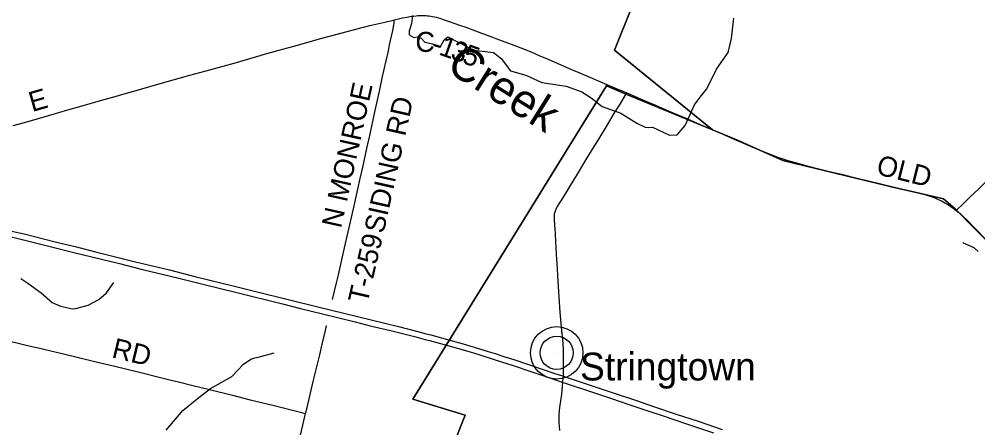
# Model space of a CAD drawing. Extents: x 1410790 to 1770854, y 448063 to 770588.
# Drawn here: x 1581547 to 1595915, y 615816 to 621938 of the extents above; entities that cross this region are included whole.
import ezdxf

# ---------------------------------------------------------------- set-up
doc = ezdxf.new("R2010")
doc.units = 0
for name, color, linetype in [('GM_X_County_Road', 7, 'Continuous'), ('GM_X_County_Road_Text', 7, 'Continuous'), ('GM_X_Minor_River', 7, 'Continuous'), ('GM_X_Minor_River_Text', 7, 'Continuous'), ('GM_X_Township', 7, 'Continuous'), ('GM_X_Township_Road', 7, 'Continuous'), ('GM_X_Township_Road_Text', 7, 'Continuous'), ('GM_X_Unincorporated', 7, 'Continuous'), ('GM_X_Unincorporated_Location', 7, 'Continuous'), ('GM_X_Unincorporated_Text', 7, 'Continuous'), ('GM_X_US_Route', 7, 'Continuous')]:
    doc.layers.add(name, color=color, linetype=linetype)

msp = doc.modelspace()

# ---------------------------------------------------------------- linework, layer by layer
at = {"layer": 'GM_X_County_Road'}
for points in [[(1587171, 621929), (1587293, 621957), (1587357, 621969), (1587428, 621981), (1587463, 621985), (1587496, 621990), (1587523, 621992), (1587548, 621993), (1587573, 621994)], [(1587573, 621994), (1587585, 621994), (1587597, 621994), (1587621, 621993), (1587646, 621991), (1587669, 621989), (1587692, 621987), (1587717, 621983), (1587740, 621979), (1587772, 621973), (1587804, 621966), (1587829, 621959), (1587851, 621953), (1587904, 621936), (1588006, 621900), (1588145, 621851), (1588241, 621817), (1588453, 621739), (1588641, 621669)], [(1581458, 620343), (1581628, 620392), (1582006, 620500), (1582278, 620578), (1582489, 620639), (1582767, 620718), (1582984, 620780), (1583120, 620819), (1583299, 620870), (1583590, 620953), (1583785, 621009), (1584104, 621098), (1584328, 621161), (1584768, 621281), (1585111, 621380), (1585226, 621413), (1585459, 621478), (1585683, 621541), (1586047, 621643), (1586389, 621736), (1586591, 621790), (1586801, 621842), (1587028, 621896), (1587152, 621925), (1587171, 621929)], [(1588641, 621669), (1588690, 621651), (1588961, 621550), (1589064, 621509), (1589228, 621442), (1589349, 621391), (1589484, 621332), (1589825, 621186), (1589936, 621138), (1590286, 620990)], [(1590286, 620990), (1590332, 620970), (1590492, 620902), (1590653, 620833)], [(1589620, 618095), (1589614, 618201), (1589602, 618414), (1589584, 618712), (1589578, 618811), (1589576, 618837), (1589569, 618964), (1589569, 618982), (1589568, 618995), (1589569, 619005), (1589570, 619015), (1589571, 619025), (1589573, 619037), (1589578, 619052), (1589584, 619066), (1589596, 619096), (1589616, 619130), (1589696, 619257), (1589761, 619363), (1589810, 619445), (1589913, 619617), (1590046, 619835), (1590164, 620029), (1590218, 620118), (1590363, 620357), (1590471, 620533), (1590554, 620667), (1590638, 620808), (1590653, 620833)], [(1590653, 620833), (1590938, 620711), (1591083, 620648), (1591276, 620567), (1591562, 620443), (1591800, 620340), (1592047, 620234), (1592264, 620141), (1592587, 620003), (1592751, 619935), (1592876, 619885), (1592928, 619866), (1592975, 619851), (1593066, 619823), (1593231, 619777), (1593358, 619743), (1593532, 619698), (1593691, 619658), (1593870, 619614), (1594042, 619573), (1594294, 619513), (1594664, 619423), (1594857, 619376)], [(1594857, 619376), (1594922, 619360), (1595034, 619333), (1595107, 619314), (1595166, 619296), (1595213, 619281), (1595268, 619260), (1595319, 619239), (1595369, 619215), (1595418, 619189), (1595466, 619160), (1595510, 619132), (1595558, 619098), (1595591, 619073)], [(1595591, 619073), (1595602, 619064), (1595643, 619031), (1595681, 618996), (1595773, 618906), (1595844, 618833)], [(1595844, 618833), (1595885, 618792), (1596037, 618638), (1596230, 618441), (1596399, 618271), (1596663, 618006), (1596870, 617796), (1597020, 617644), (1597133, 617530), (1597324, 617340), (1597423, 617244), (1597515, 617156), (1597593, 617085), (1597642, 617042), (1597691, 617003), (1597747, 616962), (1597810, 616920), (1597957, 616827), (1598084, 616746), (1598194, 616679), (1598317, 616606)], [(1589652, 615776), (1589644, 615834), (1589640, 615896), (1589639, 615961), (1589642, 616023), (1589652, 616120), (1589679, 616319), (1589692, 616433), (1589697, 616497), (1589702, 616571), (1589703, 616590), (1589707, 616685), (1589707, 616860), (1589704, 616981), (1589698, 617086), (1589676, 617325), (1589655, 617547), (1589640, 617779), (1589620, 618095)]]:
    msp.add_lwpolyline(points, dxfattribs=at)
at = {"layer": 'GM_X_Minor_River'}
for points in [[(1587443, 621995), (1587429, 621873), (1587390, 621761), (1587391, 621705), (1587462, 621664), (1587518, 621675), (1587570, 621652), (1587629, 621593), (1587745, 621569), (1587796, 621532), (1587858, 621519), (1587916, 621627), (1587973, 621672), (1588303, 621503), (1588362, 621476), (1588656, 621439), (1588771, 621347), (1588912, 621165), (1589141, 621097), (1589380, 620991), (1589747, 620937), (1589980, 620851), (1590119, 620759), (1590287, 620630), (1590562, 620530), (1590802, 620380), (1590929, 620322), (1590985, 620315), (1591041, 620322), (1591296, 620198), (1591408, 620204), (1591530, 620343), (1591667, 620657), (1591710, 620711), (1591755, 620770), (1591855, 620897), (1592000, 621188), (1592172, 621440), (1592223, 621649), (1592256, 621952)], [(1595918, 618459), (1595861, 618514), (1595700, 618584), (1595694, 618594)], [(1581570, 618053), (1581675, 617983), (1581877, 617840), (1582041, 617693), (1582167, 617637), (1582344, 617600), (1582398, 617605), (1582579, 617652), (1582739, 617738), (1582857, 617839), (1582967, 617994)], [(1583750, 615781), (1583999, 616076), (1584242, 616271), (1584414, 616407), (1584733, 616587), (1584910, 616769), (1585020, 616843), (1585078, 616864), (1585128, 616874), (1585371, 616938)]]:
    msp.add_lwpolyline(points, dxfattribs=at)
at = {"layer": 'GM_X_Township'}
for points in [[(1590725, 622109), (1590468, 621473), (1591936, 620280), (1590629, 620819), (1590351, 620938), (1587959, 617070), (1587449, 616245), (1588231, 616006), (1587551, 614297), (1588269, 614196), (1588791, 613495), (1586950, 610100), (1586936, 610074), (1583986, 607729), (1582048, 606098), (1582795, 605048), (1581717, 604136), (1582947, 602250)], [(1596802, 617864), (1595876, 618792), (1595574, 619095), (1595402, 619248), (1594908, 619359), (1594727, 619399), (1592994, 619822), (1592311, 620126), (1591936, 620280), (1590468, 621473), (1590725, 622109)], [(1582947, 602250), (1581717, 604136), (1582795, 605048), (1582048, 606098), (1583986, 607729), (1586936, 610074), (1586950, 610100), (1588791, 613495), (1588269, 614196), (1587551, 614297), (1588231, 616006), (1587449, 616245), (1587959, 617070), (1590351, 620938), (1590629, 620819), (1591936, 620280), (1592311, 620126), (1592994, 619822), (1594727, 619399), (1594908, 619359), (1595402, 619248), (1595574, 619095), (1595876, 618792), (1596802, 617864)]]:
    msp.add_lwpolyline(points, dxfattribs=at)
at = {"layer": 'GM_X_Township_Road'}
for points in [[(1586243, 617737), (1586303, 617989), (1586331, 618110), (1586403, 618424), (1586434, 618558), (1586557, 619095), (1586622, 619390), (1586658, 619550), (1586702, 619742), (1586764, 620027), (1586796, 620172), (1586874, 620524), (1586927, 620771), (1586962, 620928), (1586994, 621079), (1587013, 621165), (1587080, 621466), (1587098, 621553), (1587145, 621771), (1587166, 621877), (1587168, 621900), (1587171, 621929)], [(1595591, 619073), (1595594, 619075), (1595620, 619100), (1595675, 619152), (1595790, 619264), (1595933, 619400), (1596032, 619495), (1596278, 619727), (1596403, 619844), (1596570, 620001), (1596635, 620061), (1596777, 620197), (1596959, 620377), (1596965, 620382), (1596971, 620387), (1596975, 620389), (1596978, 620391)], [(1586047, 616890), (1586052, 616907), (1586089, 617067), (1586137, 617274), (1586155, 617347)], [(1581409, 617115), (1581737, 617036), (1581810, 617019), (1582021, 616968), (1582189, 616928), (1582699, 616805), (1582981, 616738), (1583350, 616648), (1583644, 616576), (1583827, 616530), (1583937, 616503), (1584150, 616450), (1584398, 616390), (1584743, 616303), (1585007, 616237), (1585367, 616148), (1585763, 616048), (1585812, 616036), (1585840, 616028)], [(1585840, 616028), (1585861, 616119), (1585908, 616314), (1585955, 616509), (1586047, 616890)], [(1585738, 615602), (1585800, 615857), (1585840, 616028)]]:
    msp.add_lwpolyline(points, dxfattribs=at)
at = {"layer": 'GM_X_Unincorporated'}
for radius in [393, 249]:
    msp.add_circle((1589603, 616939), radius, dxfattribs=at)
at = {"layer": 'GM_X_Unincorporated_Location'}
msp.add_line((1589603, 616939), (1589603, 616939), dxfattribs=at)
at = {"layer": 'GM_X_US_Route'}
for points in [[(1581305, 618708), (1581633, 618625), (1582050, 618524), (1582368, 618443), (1583050, 618276), (1583375, 618195), (1583939, 618056), (1584321, 617961), (1584544, 617906), (1584809, 617842), (1585493, 617672), (1585764, 617605), (1586092, 617525), (1586582, 617402), (1586808, 617346), (1587111, 617272), (1587490, 617177), (1587630, 617140), (1587696, 617123), (1588028, 617032), (1588218, 616978), (1588306, 616952), (1588435, 616912), (1588682, 616835), (1588950, 616748), (1589215, 616660), (1589501, 616564), (1589601, 616530), (1589697, 616497), (1589731, 616485), (1590141, 616348), (1590409, 616259), (1590713, 616155), (1590984, 616065), (1591183, 615999), (1591550, 615875), (1591955, 615740)], [(1581439, 618764), (1581620, 618720), (1582088, 618602), (1582385, 618530), (1582691, 618454), (1582872, 618409), (1583292, 618305), (1583799, 618181), (1584181, 618085), (1584793, 617935), (1585095, 617860), (1585579, 617740), (1586025, 617630), (1586414, 617534), (1587232, 617332), (1587503, 617263), (1587649, 617225), (1587715, 617208), (1588038, 617119), (1588202, 617073), (1588432, 617005), (1588576, 616960), (1588682, 616927), (1588826, 616881), (1588960, 616837), (1589398, 616690), (1589576, 616631), (1589703, 616590), (1589807, 616557), (1590419, 616350), (1590814, 616219), (1591053, 616137), (1591395, 616022), (1591722, 615913), (1592085, 615790)]]:
    msp.add_lwpolyline(points, dxfattribs=at)

# ---------------------------------------------------------------- texts
at = {"layer": 'GM_X_County_Road_Text'}
for s, rotation, p in [('C', 358.5909, (1587483, 621452)), ('-', 342.2488, (1587707, 621449)), ('1', 340.2797, (1587822, 621413)), ('3', 340.3509, (1587997, 621350)), ('5', 340.3607, (1588171, 621288)), ('E', 15.9454, (1581741, 620546)), ('OLD', 345.9647, (1594378, 619619))]:
    msp.add_text(s, height=300, rotation=rotation, dxfattribs=at).set_placement(p)
at = {"layer": 'GM_X_Minor_River_Text'}
msp.add_text('Creek', height=500.1, rotation=328.0106, dxfattribs=at).set_placement((1587927, 621171))
at = {"layer": 'GM_X_Township_Road_Text'}
for s, rotation, p in [('N MONROE', 77.5549, (1586371, 618795)), ('SIDING RD', 77.4905, (1587008, 618715)), ('T-259', 76.9857, (1586765, 617664)), ('RD', 346.564, (1582921, 616873))]:
    msp.add_text(s, height=300, rotation=rotation, dxfattribs=at).set_placement(p)
at = {"layer": 'GM_X_Unincorporated_Text'}
msp.add_text('Stringtown', height=417, rotation=0, dxfattribs=at).set_placement((1589953, 616525))

doc.saveas('drawing.dxf')
